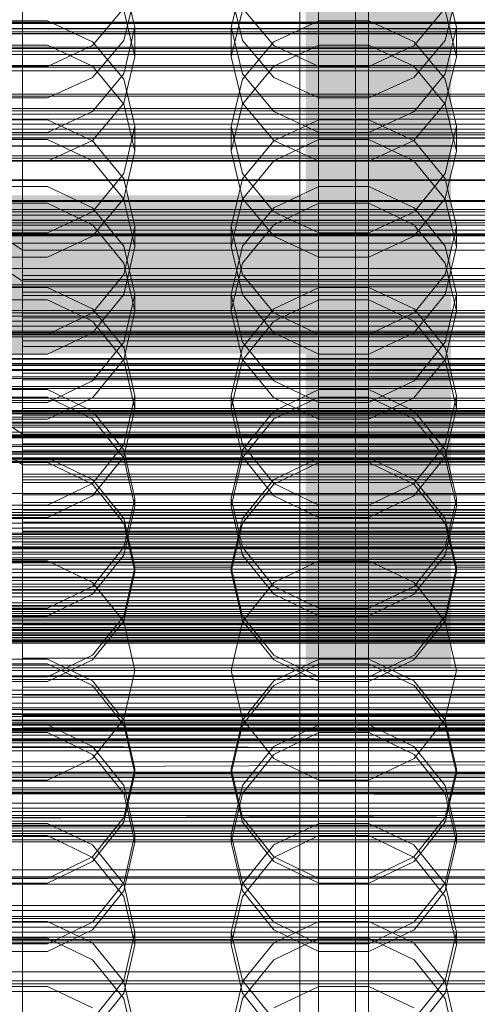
# Model space of a CAD drawing. Header units: millimetres. Extents: x -4395 to 65662, y -65530 to 6847.
# Tile 284 of 656: x -130 to -45, y -34337 to -34154. Entities that reach past the tile are written whole.
import ezdxf

# ---------------------------------------------------------------- set-up
doc = ezdxf.new("R2010")
doc.units = ezdxf.units.MM
for name, color, linetype, lineweight in [('COTAS_O', 1, 'Continuous', 0), ('COTAS_P', 1, 'Continuous', 0), ('frontal_briquetadora', 7, 'Continuous', 0), ('frontal_C01', 7, 'Continuous', 0), ('frontal_C02', 7, 'Continuous', 0), ('frontal_C03', 7, 'Continuous', 0), ('frontal_C07', 7, 'Continuous', 0), ('frontal_secador', 7, 'Continuous', 0)]:
    doc.layers.add(name, color=color, linetype=linetype, lineweight=lineweight)
doc.dimstyles.new('R19_100', dxfattribs={"dimtxt": 250, "dimasz": 150, "dimexe": 150, "dimexo": 80, "dimgap": 100, "dimtad": 1, "dimtih": 1, "dimtoh": 1, "dimdsep": 46, "dimcen": 0.09, "dimadec": 0, "dimazin": 0, "dimtfac": 1, "dimtdec": 4, "dimtofl": 0, "dimtmove": 0, "dimatfit": 3, "dimfxl": 1, "dimtolj": 1, "dimtzin": 0, "dimarcsym": 0})

# ---------------------------------------------------------------- blocks, each defined once
blk = doc.blocks.new('DIM_R33_43')
at = {"layer": 'COTAS_O'}
for p, q in [((-1725, -33700), (-1575, -33655)), ((1725, -33700), (1575, -33655)), ((-1725, -34400), (-1725, -33700)), ((-1725, -33700), (1725, -33700)), ((-1725, -33700), (-1575, -33745)), ((1725, -33700), (1575, -33745)), ((1725, -34400), (1725, -33700))]:
    blk.add_line(p, q, dxfattribs=at)
blk.add_text('3450 O', height=250, dxfattribs=at).set_placement((0, -33600))
blk = doc.blocks.new('DIM_R33_44')
at = {"layer": 'COTAS_P'}
for p, q in [((-150, -32200), (550, -32200)), ((550, -32200), (505, -32350)), ((550, -34800), (550, -32200)), ((550, -32200), (595, -32350)), ((550, -34800), (505, -34650)), ((550, -34800), (595, -34650)), ((-150, -34800), (550, -34800))]:
    blk.add_line(p, q, dxfattribs=at)
blk.add_text('2600 P', height=250, rotation=90, dxfattribs=at).set_placement((450, -33500))
blk = doc.blocks.new('DIM_R33_46')
at = {"layer": 'COTAS_O'}
for p, q in [((-650, -33700), (50, -33700)), ((50, -33700), (5, -33850)), ((50, -34900), (50, -33700)), ((50, -33700), (95, -33850)), ((50, -34900), (5, -34750)), ((50, -34900), (95, -34750)), ((-650, -34900), (50, -34900))]:
    blk.add_line(p, q, dxfattribs=at)
blk.add_text('1200 O', height=250, rotation=90, dxfattribs=at).set_placement((-50, -34300))
blk = doc.blocks.new('DIM_R33_47')
at = {"layer": 'COTAS_O'}
for p, q in [((-650, -34200), (-500, -34155)), ((650, -34200), (500, -34155)), ((-650, -34900), (-650, -34200)), ((-650, -34200), (650, -34200)), ((-650, -34200), (-500, -34245)), ((650, -34200), (500, -34245)), ((650, -34900), (650, -34200))]:
    blk.add_line(p, q, dxfattribs=at)
blk.add_text('1300 O', height=250, dxfattribs=at).set_placement((0, -34100))

msp = doc.modelspace()

# ---------------------------------------------------------------- linework, layer by layer
at = {"layer": 'frontal_briquetadora'}
for p, q in [((-109, -34155.01), (-111.08, -34146.366)), ((-88.92, -34146.366), (-91, -34155.01)), ((-49, -34155.01), (-51.08, -34146.366)), ((-111.08, -34157.498), (-109, -34148.919)), ((-91, -34148.919), (-88.92, -34157.498)), ((-51.08, -34157.498), (-49, -34148.919)), ((-111.08, -34151.47), (-116.906, -34158.429)), ((-111.08, -34151.841), (-109, -34160.516)), ((-91, -34160.516), (-88.92, -34151.841)), ((-83.094, -34158.429), (-88.92, -34151.47)), ((-51.08, -34151.47), (-56.906, -34158.429)), ((-51.08, -34151.841), (-49, -34160.516)), ((-125.326, -34153.841), (-134.674, -34153.841)), ((-116.906, -34157.708), (-125.326, -34153.841)), ((-74.674, -34153.841), (-83.094, -34157.708)), ((-65.326, -34153.841), (-74.674, -34153.841)), ((-56.906, -34157.708), (-65.326, -34153.841)), ((-111.08, -34163.717), (-109, -34155.01)), ((-109, -34160.516), (-109, -34155.01)), ((-91, -34160.516), (-91, -34155.01)), ((-91, -34155.01), (-88.92, -34163.717)), ((-51.08, -34163.717), (-49, -34155.01)), ((-49, -34160.516), (-49, -34155.01)), ((-116.907, -34164.378), (-111.08, -34157.498)), ((-111.08, -34164.704), (-116.906, -34157.708)), ((-88.92, -34157.498), (-83.093, -34164.378)), ((-83.094, -34157.708), (-88.92, -34164.704)), ((-56.907, -34164.378), (-51.08, -34157.498)), ((-51.08, -34164.704), (-56.906, -34157.708)), ((-134.673, -34158.361), (-125.327, -34158.361)), ((-125.327, -34158.361), (-116.907, -34162.278)), ((-116.906, -34158.429), (-125.326, -34162.312)), ((-74.674, -34162.312), (-83.094, -34158.429)), ((-83.093, -34162.278), (-74.673, -34158.361)), ((-74.673, -34158.361), (-65.327, -34158.361)), ((-65.327, -34158.361), (-56.907, -34162.278)), ((-56.906, -34158.429), (-65.326, -34162.312)), ((-109, -34160.516), (-111.08, -34169.191)), ((-88.92, -34169.191), (-91, -34160.516)), ((-49, -34160.516), (-51.08, -34169.191)), ((-125.326, -34162.312), (-134.674, -34162.312)), ((-116.907, -34162.278), (-111.08, -34169.336)), ((-116.906, -34170.746), (-111.08, -34163.717)), ((-88.92, -34169.336), (-83.093, -34162.278)), ((-88.92, -34163.717), (-83.094, -34170.746)), ((-65.326, -34162.312), (-74.674, -34162.312)), ((-56.907, -34162.278), (-51.08, -34169.336)), ((-56.906, -34170.746), (-51.08, -34163.717)), ((-125.327, -34168.196), (-116.907, -34164.378)), ((-109, -34173.478), (-111.08, -34164.704)), ((-88.92, -34164.704), (-91, -34173.478)), ((-83.093, -34164.378), (-74.673, -34168.196)), ((-65.327, -34168.196), (-56.907, -34164.378)), ((-49, -34173.478), (-51.08, -34164.704)), ((-134.673, -34168.196), (-125.327, -34168.196)), ((-111.08, -34169.191), (-116.907, -34176.147)), ((-83.093, -34176.147), (-88.92, -34169.191)), ((-74.673, -34168.196), (-65.327, -34168.196)), ((-51.08, -34169.191), (-56.907, -34176.147)), ((-125.326, -34174.665), (-116.906, -34170.746)), ((-111.08, -34169.336), (-109, -34178.137)), ((-91, -34178.137), (-88.92, -34169.336)), ((-83.094, -34170.746), (-74.674, -34174.665)), ((-65.326, -34174.665), (-56.906, -34170.746)), ((-51.08, -34169.336), (-49, -34178.137)), ((-134.674, -34172.292), (-125.326, -34172.292)), ((-125.326, -34172.292), (-116.906, -34176.216)), ((-83.094, -34176.216), (-74.674, -34172.292)), ((-74.674, -34172.292), (-65.326, -34172.292)), ((-65.326, -34172.292), (-56.906, -34176.216)), ((-134.674, -34174.665), (-125.326, -34174.665)), ((-109, -34173.478), (-111.08, -34182.308)), ((-109, -34178.137), (-109, -34173.478)), ((-88.92, -34182.307), (-91, -34173.478)), ((-91, -34178.137), (-91, -34173.478)), ((-74.674, -34174.665), (-65.326, -34174.665)), ((-49, -34173.478), (-51.08, -34182.308)), ((-49, -34178.137), (-49, -34173.478)), ((-125.327, -34175.979), (-134.673, -34175.979)), ((-116.907, -34179.943), (-125.327, -34175.979)), ((-116.907, -34176.147), (-125.327, -34180.008)), ((-116.906, -34176.216), (-111.08, -34183.307)), ((-88.92, -34183.307), (-83.094, -34176.216)), ((-74.673, -34175.979), (-83.093, -34179.943)), ((-74.673, -34180.008), (-83.093, -34176.147)), ((-65.327, -34175.979), (-74.673, -34175.979)), ((-56.907, -34179.943), (-65.327, -34175.979)), ((-56.907, -34176.147), (-65.327, -34180.008)), ((-56.906, -34176.216), (-51.08, -34183.307)), ((-111.08, -34186.938), (-109, -34178.137)), ((-91, -34178.137), (-88.92, -34186.938)), ((-51.08, -34186.938), (-49, -34178.137)), ((-125.327, -34180.008), (-134.673, -34180.008)), ((-111.08, -34187.085), (-116.907, -34179.943)), ((-83.093, -34179.943), (-88.92, -34187.085)), ((-65.327, -34180.008), (-74.673, -34180.008)), ((-51.08, -34187.085), (-56.907, -34179.943)), ((-111.08, -34182.308), (-116.906, -34189.426)), ((-111.08, -34183.307), (-109, -34192.191)), ((-91, -34192.191), (-88.92, -34183.307)), ((-83.094, -34189.426), (-88.92, -34182.307)), ((-51.08, -34182.308), (-56.906, -34189.426)), ((-51.08, -34183.307), (-49, -34192.191)), ((-125.326, -34184.734), (-134.674, -34184.734)), ((-116.906, -34188.689), (-125.326, -34184.734)), ((-74.674, -34184.734), (-83.094, -34188.689)), ((-65.326, -34184.734), (-74.674, -34184.734)), ((-56.906, -34188.689), (-65.326, -34184.734)), ((-116.907, -34193.996), (-111.08, -34186.938)), ((-109, -34195.992), (-111.08, -34187.085)), ((-88.92, -34187.085), (-91, -34195.992)), ((-88.92, -34186.938), (-83.093, -34193.996)), ((-56.907, -34193.996), (-51.08, -34186.938)), ((-49, -34195.992), (-51.08, -34187.085)), ((-134.673, -34187.86), (-125.327, -34187.86)), ((-125.327, -34187.86), (-116.907, -34191.85)), ((-116.906, -34189.426), (-125.326, -34193.392)), ((-111.08, -34195.834), (-116.906, -34188.689)), ((-83.094, -34188.689), (-88.92, -34195.834)), ((-74.674, -34193.392), (-83.094, -34189.426)), ((-83.093, -34191.85), (-74.673, -34187.86)), ((-74.673, -34187.86), (-65.327, -34187.86)), ((-65.327, -34187.86), (-56.907, -34191.85)), ((-56.906, -34189.426), (-65.326, -34193.392)), ((-51.08, -34195.834), (-56.906, -34188.689)), ((-116.907, -34191.85), (-111.08, -34199.039)), ((-109, -34192.191), (-111.08, -34201.121)), ((-109, -34195.992), (-109, -34192.191)), ((-88.92, -34201.121), (-91, -34192.191)), ((-91, -34195.992), (-91, -34192.191)), ((-88.92, -34199.039), (-83.093, -34191.85)), ((-56.907, -34191.85), (-51.08, -34199.039)), ((-49, -34192.191), (-51.08, -34201.121)), ((-49, -34195.992), (-49, -34192.191)), ((-125.326, -34193.392), (-134.674, -34193.392)), ((-125.327, -34197.913), (-116.907, -34193.996)), ((-83.093, -34193.996), (-74.673, -34197.913)), ((-65.326, -34193.392), (-74.674, -34193.392)), ((-65.327, -34197.913), (-56.907, -34193.996)), ((-109, -34204.781), (-111.08, -34195.834)), ((-111.08, -34204.898), (-109, -34195.992)), ((-88.92, -34195.834), (-91, -34204.781)), ((-91, -34195.992), (-88.92, -34204.898)), ((-49, -34204.781), (-51.08, -34195.834)), ((-51.08, -34204.898), (-49, -34195.992)), ((-134.673, -34197.913), (-125.327, -34197.913)), ((-74.673, -34197.913), (-65.327, -34197.913)), ((-111.08, -34199.039), (-109, -34208.003)), ((-91, -34208.003), (-88.92, -34199.039)), ((-51.08, -34199.039), (-49, -34208.003)), ((-111.08, -34201.121), (-116.906, -34208.312)), ((-83.094, -34208.312), (-88.92, -34201.121)), ((-51.08, -34201.121), (-56.906, -34208.312)), ((-125.326, -34203.573), (-134.674, -34203.573)), ((-116.906, -34207.568), (-125.326, -34203.573)), ((-74.674, -34203.573), (-83.094, -34207.568)), ((-65.326, -34203.573), (-74.674, -34203.573)), ((-56.906, -34207.568), (-65.326, -34203.573)), ((-134.673, -34205.852), (-125.327, -34205.852)), ((-125.327, -34205.852), (-116.907, -34209.873)), ((-116.907, -34212.04), (-111.08, -34204.898)), ((-111.08, -34213.765), (-109, -34204.781)), ((-109, -34208.003), (-109, -34204.781)), ((-91, -34208.003), (-91, -34204.781)), ((-91, -34204.781), (-88.92, -34213.765)), ((-88.92, -34204.898), (-83.093, -34212.04)), ((-83.093, -34209.873), (-74.673, -34205.852)), ((-74.673, -34205.852), (-65.327, -34205.852)), ((-65.327, -34205.852), (-56.907, -34209.873)), ((-56.907, -34212.04), (-51.08, -34204.898)), ((-51.08, -34213.765), (-49, -34204.781)), ((-49, -34208.003), (-49, -34204.781)), ((-111.08, -34214.78), (-116.906, -34207.568)), ((-83.094, -34207.568), (-88.92, -34214.781)), ((-51.08, -34214.78), (-56.906, -34207.568)), ((-116.906, -34208.312), (-125.326, -34212.316)), ((-109, -34208.003), (-111.08, -34216.967)), ((-88.92, -34216.967), (-91, -34208.003)), ((-74.674, -34212.316), (-83.094, -34208.312)), ((-56.906, -34208.312), (-65.326, -34212.316)), ((-49, -34208.003), (-51.08, -34216.967)), ((-116.907, -34209.873), (-111.08, -34217.117)), ((-88.92, -34217.117), (-83.093, -34209.873)), ((-56.907, -34209.873), (-51.08, -34217.117)), ((-125.326, -34212.316), (-134.674, -34212.316)), ((-125.327, -34216.004), (-116.907, -34212.04)), ((-83.093, -34212.04), (-74.673, -34216.004)), ((-65.326, -34212.316), (-74.674, -34212.316)), ((-65.327, -34216.004), (-56.907, -34212.04)), ((-116.906, -34220.995), (-111.08, -34213.765)), ((-109, -34223.801), (-111.08, -34214.78)), ((-88.92, -34214.781), (-91, -34223.801)), ((-88.92, -34213.765), (-83.094, -34220.995)), ((-56.906, -34220.995), (-51.08, -34213.765)), ((-49, -34223.801), (-51.08, -34214.78)), ((-134.673, -34216.004), (-125.327, -34216.004)), ((-111.08, -34216.967), (-116.907, -34224.156)), ((-83.093, -34224.156), (-88.92, -34216.967)), ((-74.673, -34216.004), (-65.327, -34216.004)), ((-51.08, -34216.967), (-56.907, -34224.156)), ((-111.08, -34217.117), (-109, -34226.151)), ((-91, -34226.151), (-88.92, -34217.117)), ((-51.08, -34217.117), (-49, -34226.151)), ((-125.326, -34225.019), (-116.906, -34220.995)), ((-83.094, -34220.995), (-74.674, -34225.019)), ((-65.326, -34225.019), (-56.906, -34220.995)), ((-134.674, -34222.584), (-125.326, -34222.584)), ((-125.327, -34224.011), (-134.673, -34224.011)), ((-116.907, -34228.052), (-125.327, -34224.011)), ((-116.907, -34224.156), (-125.327, -34228.146)), ((-125.326, -34222.584), (-116.906, -34226.61)), ((-109, -34223.801), (-111.08, -34232.849)), ((-109, -34226.151), (-109, -34223.801)), ((-88.92, -34232.849), (-91, -34223.801)), ((-91, -34226.151), (-91, -34223.801)), ((-83.094, -34226.61), (-74.674, -34222.584)), ((-74.673, -34224.011), (-83.093, -34228.052)), ((-74.673, -34228.146), (-83.093, -34224.156)), ((-74.674, -34222.584), (-65.326, -34222.584)), ((-65.327, -34224.011), (-74.673, -34224.011)), ((-56.907, -34228.052), (-65.327, -34224.011)), ((-56.907, -34224.156), (-65.327, -34228.146)), ((-65.326, -34222.584), (-56.906, -34226.61)), ((-49, -34223.801), (-51.08, -34232.849)), ((-49, -34226.151), (-49, -34223.801)), ((-134.674, -34225.019), (-125.326, -34225.019)), ((-111.08, -34235.184), (-109, -34226.151)), ((-91, -34226.151), (-88.92, -34235.184)), ((-74.674, -34225.019), (-65.326, -34225.019)), ((-51.08, -34235.184), (-49, -34226.151)), ((-116.906, -34226.61), (-111.08, -34233.872)), ((-88.92, -34233.872), (-83.094, -34226.61)), ((-56.906, -34226.61), (-51.08, -34233.872)), ((-125.327, -34228.146), (-134.673, -34228.146)), ((-111.08, -34235.335), (-116.907, -34228.052)), ((-83.093, -34228.052), (-88.92, -34235.335)), ((-65.327, -34228.146), (-74.673, -34228.146)), ((-51.08, -34235.335), (-56.907, -34228.052)), ((-111.08, -34232.849), (-116.906, -34240.124)), ((-83.094, -34240.124), (-88.92, -34232.849)), ((-51.08, -34232.849), (-56.906, -34240.124)), ((-125.326, -34235.331), (-134.674, -34235.331)), ((-116.906, -34239.371), (-125.326, -34235.331)), ((-116.907, -34242.429), (-111.08, -34235.184)), ((-111.08, -34233.872), (-109, -34242.945)), ((-109, -34244.416), (-111.08, -34235.335)), ((-91, -34242.945), (-88.92, -34233.872)), ((-88.92, -34235.335), (-91, -34244.416)), ((-88.92, -34235.184), (-83.093, -34242.429)), ((-74.674, -34235.331), (-83.094, -34239.371)), ((-65.326, -34235.331), (-74.674, -34235.331)), ((-56.906, -34239.371), (-65.326, -34235.331)), ((-56.907, -34242.429), (-51.08, -34235.184)), ((-51.08, -34233.872), (-49, -34242.945)), ((-49, -34244.416), (-51.08, -34235.335)), ((-134.673, -34236.188), (-125.327, -34236.188)), ((-125.327, -34236.188), (-116.907, -34240.238)), ((-83.093, -34240.238), (-74.673, -34236.188)), ((-74.673, -34236.188), (-65.327, -34236.188)), ((-65.327, -34236.188), (-56.907, -34240.238)), ((-116.906, -34240.124), (-125.326, -34244.169)), ((-116.907, -34240.238), (-111.08, -34247.536)), ((-111.08, -34246.657), (-116.906, -34239.371)), ((-83.094, -34239.371), (-88.92, -34246.657)), ((-88.92, -34247.536), (-83.093, -34240.238)), ((-74.674, -34244.169), (-83.094, -34240.124)), ((-56.906, -34240.124), (-65.326, -34244.169)), ((-56.907, -34240.238), (-51.08, -34247.536)), ((-51.08, -34246.657), (-56.906, -34239.371)), ((-125.327, -34246.449), (-116.907, -34242.429)), ((-83.093, -34242.429), (-74.673, -34246.449)), ((-65.327, -34246.449), (-56.907, -34242.429)), ((-125.326, -34244.169), (-134.674, -34244.169)), ((-109, -34242.945), (-111.08, -34252.036)), ((-111.08, -34253.497), (-109, -34244.416)), ((-109, -34244.416), (-109, -34242.945)), ((-88.92, -34252.035), (-91, -34242.945)), ((-91, -34244.416), (-91, -34242.945)), ((-91, -34244.416), (-88.92, -34253.497)), ((-65.326, -34244.169), (-74.674, -34244.169)), ((-49, -34242.945), (-51.08, -34252.036)), ((-51.08, -34253.497), (-49, -34244.416)), ((-49, -34244.416), (-49, -34242.945)), ((-134.673, -34246.449), (-125.327, -34246.449)), ((-109, -34255.753), (-111.08, -34246.657)), ((-111.08, -34247.536), (-109, -34256.636)), ((-88.92, -34246.657), (-91, -34255.753)), ((-91, -34256.636), (-88.92, -34247.536)), ((-74.673, -34246.449), (-65.327, -34246.449)), ((-49, -34255.753), (-51.08, -34246.657)), ((-51.08, -34247.536), (-49, -34256.636)), ((-116.907, -34260.779), (-111.08, -34253.497)), ((-111.08, -34252.036), (-116.906, -34259.336)), ((-83.094, -34259.336), (-88.92, -34252.035)), ((-88.92, -34253.497), (-83.093, -34260.779)), ((-56.907, -34260.779), (-51.08, -34253.497)), ((-51.08, -34252.036), (-56.906, -34259.336)), ((-125.326, -34254.527), (-134.674, -34254.527)), ((-116.906, -34258.582), (-125.326, -34254.527)), ((-74.674, -34254.527), (-83.094, -34258.582)), ((-65.326, -34254.527), (-74.674, -34254.527)), ((-56.906, -34258.582), (-65.326, -34254.527)), ((-111.08, -34264.86), (-109, -34255.753)), ((-109, -34256.636), (-111.08, -34265.737)), ((-109, -34256.636), (-109, -34255.753)), ((-91, -34255.753), (-109, -34255.753)), ((-91, -34256.636), (-91, -34255.753)), ((-91, -34255.753), (-88.92, -34264.86)), ((-88.92, -34265.737), (-91, -34256.636)), ((-51.08, -34264.86), (-49, -34255.753)), ((-49, -34256.636), (-51.08, -34265.737)), ((-49, -34256.636), (-49, -34255.753)), ((-31, -34255.753), (-49, -34255.753)), ((-111.08, -34265.888), (-116.906, -34258.582)), ((-83.094, -34258.582), (-88.92, -34265.888)), ((-51.08, -34265.888), (-56.906, -34258.582)), ((-160, -34260.611), (200, -34260.611)), ((-125.327, -34264.821), (-116.907, -34260.779)), ((-116.906, -34259.336), (-125.326, -34263.393)), ((-74.674, -34263.393), (-83.094, -34259.336)), ((-83.093, -34260.779), (-74.673, -34264.821)), ((-65.327, -34264.821), (-56.907, -34260.779)), ((-56.906, -34259.336), (-65.326, -34263.393)), ((-125.326, -34263.393), (-134.674, -34263.393)), ((-65.326, -34263.393), (-74.674, -34263.393)), ((-160, -34265.027), (200, -34265.027)), ((-134.673, -34264.821), (-125.327, -34264.821)), ((-111.08, -34265.737), (-116.907, -34273.035)), ((-116.906, -34272.168), (-111.08, -34264.86)), ((-109, -34275), (-111.08, -34265.888)), ((-88.92, -34265.888), (-91, -34275)), ((-88.92, -34264.86), (-83.094, -34272.168)), ((-83.093, -34273.035), (-88.92, -34265.737)), ((-74.673, -34264.821), (-65.327, -34264.821)), ((-51.08, -34265.737), (-56.907, -34273.035)), ((-56.906, -34272.168), (-51.08, -34264.86)), ((-49, -34275), (-51.08, -34265.888)), ((200, -34268.884), (-160, -34268.884)), ((-134.674, -34273.772), (-125.326, -34273.772)), ((-125.327, -34272.915), (-134.673, -34272.915)), ((-116.907, -34276.965), (-125.327, -34272.915)), ((-116.907, -34273.035), (-125.327, -34277.085)), ((-125.326, -34276.228), (-116.906, -34272.168)), ((-125.326, -34273.772), (-116.906, -34277.832)), ((-83.094, -34272.168), (-74.674, -34276.228)), ((-83.094, -34277.832), (-74.674, -34273.772)), ((-74.673, -34272.915), (-83.093, -34276.965)), ((-74.673, -34277.085), (-83.093, -34273.035)), ((-74.674, -34273.772), (-65.326, -34273.772)), ((-65.327, -34272.915), (-74.673, -34272.915)), ((-56.907, -34276.965), (-65.327, -34272.915)), ((-56.907, -34273.035), (-65.327, -34277.085)), ((-65.326, -34276.228), (-56.906, -34272.168)), ((-65.326, -34273.772), (-56.906, -34277.832)), ((200, -34275), (-160, -34275)), ((-109, -34275), (-111.08, -34284.112)), ((-91, -34275), (-109, -34275)), ((-88.92, -34284.112), (-91, -34275)), ((-49, -34275), (-51.08, -34284.112)), ((-31, -34275), (-49, -34275)), ((-134.674, -34276.228), (-125.326, -34276.228)), ((-125.327, -34277.085), (-134.673, -34277.085)), ((-111.08, -34284.263), (-116.907, -34276.965)), ((-83.093, -34276.965), (-88.92, -34284.263)), ((-74.674, -34276.228), (-65.326, -34276.228)), ((-65.327, -34277.085), (-74.673, -34277.085)), ((-51.08, -34284.263), (-56.907, -34276.965)), ((-116.906, -34277.832), (-111.08, -34285.14)), ((-88.92, -34285.14), (-83.094, -34277.832)), ((-56.906, -34277.832), (-51.08, -34285.14)), ((200, -34281.116), (-160, -34281.116)), ((-160, -34284.973), (200, -34284.973)), ((-111.08, -34284.112), (-116.906, -34291.418)), ((-109, -34293.364), (-111.08, -34284.263)), ((-88.92, -34284.263), (-91, -34293.364)), ((-83.094, -34291.418), (-88.92, -34284.112)), ((-51.08, -34284.112), (-56.906, -34291.418)), ((-49, -34293.364), (-51.08, -34284.263)), ((-125.326, -34286.607), (-134.674, -34286.607)), ((-134.673, -34285.179), (-125.327, -34285.179)), ((-125.327, -34285.179), (-116.907, -34289.221)), ((-116.906, -34290.664), (-125.326, -34286.607)), ((-111.08, -34285.14), (-109, -34294.247)), ((-91, -34294.247), (-88.92, -34285.14)), ((-74.674, -34286.607), (-83.094, -34290.664)), ((-83.093, -34289.221), (-74.673, -34285.179)), ((-65.326, -34286.607), (-74.674, -34286.607)), ((-74.673, -34285.179), (-65.327, -34285.179)), ((-65.327, -34285.179), (-56.907, -34289.221)), ((-56.906, -34290.664), (-65.326, -34286.607)), ((-51.08, -34285.14), (-49, -34294.247)), ((-160, -34289.389), (200, -34289.389)), ((-116.907, -34289.221), (-111.08, -34296.503)), ((-88.92, -34296.503), (-83.093, -34289.221)), ((-56.907, -34289.221), (-51.08, -34296.503)), ((-116.906, -34291.418), (-125.326, -34295.473)), ((-111.08, -34297.964), (-116.906, -34290.664)), ((-83.094, -34290.664), (-88.92, -34297.965)), ((-74.674, -34295.473), (-83.094, -34291.418)), ((-56.906, -34291.418), (-65.326, -34295.473)), ((-51.08, -34297.964), (-56.906, -34290.664)), ((-111.08, -34302.464), (-109, -34293.364)), ((-109, -34293.364), (-109, -34294.247)), ((-91, -34293.364), (-91, -34294.247)), ((-91, -34293.364), (-88.92, -34302.464)), ((-51.08, -34302.464), (-49, -34293.364)), ((-49, -34293.364), (-49, -34294.247)), ((-125.326, -34295.473), (-134.674, -34295.473)), ((-109, -34294.247), (-111.08, -34303.343)), ((-91, -34294.247), (-109, -34294.247)), ((-88.92, -34303.343), (-91, -34294.247)), ((-65.326, -34295.473), (-74.674, -34295.473)), ((-49, -34294.247), (-51.08, -34303.343)), ((-31, -34294.247), (-49, -34294.247)), ((-111.08, -34296.503), (-109, -34305.584)), ((-91, -34305.584), (-88.92, -34296.503)), ((-51.08, -34296.503), (-49, -34305.584)), ((-109, -34307.055), (-111.08, -34297.964)), ((-88.92, -34297.965), (-91, -34307.055)), ((-49, -34307.055), (-51.08, -34297.964)), ((-116.907, -34309.762), (-111.08, -34302.464)), ((-111.08, -34303.343), (-116.906, -34310.629)), ((-88.92, -34302.464), (-83.093, -34309.762)), ((-83.094, -34310.629), (-88.92, -34303.343)), ((-56.907, -34309.762), (-51.08, -34302.464)), ((-51.08, -34303.343), (-56.906, -34310.629)), ((-134.673, -34303.551), (-125.327, -34303.551)), ((-125.327, -34303.551), (-116.907, -34307.571)), ((-83.093, -34307.571), (-74.673, -34303.551)), ((-74.673, -34303.551), (-65.327, -34303.551)), ((-65.327, -34303.551), (-56.907, -34307.571)), ((-125.326, -34305.831), (-134.674, -34305.831)), ((-116.906, -34309.876), (-125.326, -34305.831)), ((-109, -34305.584), (-111.08, -34314.665)), ((-109, -34305.584), (-109, -34307.055)), ((-91, -34305.584), (-91, -34307.055)), ((-88.92, -34314.665), (-91, -34305.584)), ((-74.674, -34305.831), (-83.094, -34309.876)), ((-65.326, -34305.831), (-74.674, -34305.831)), ((-56.906, -34309.876), (-65.326, -34305.831)), ((-49, -34305.584), (-51.08, -34314.665)), ((-49, -34305.584), (-49, -34307.055)), ((-116.907, -34307.571), (-111.08, -34314.816)), ((-111.08, -34316.128), (-109, -34307.055)), ((-91, -34307.055), (-88.92, -34316.128)), ((-88.92, -34314.816), (-83.093, -34307.571)), ((-56.907, -34307.571), (-51.08, -34314.816)), ((-51.08, -34316.128), (-49, -34307.055)), ((-125.327, -34313.812), (-116.907, -34309.762)), ((-116.906, -34310.629), (-125.326, -34314.669)), ((-111.08, -34317.151), (-116.906, -34309.876)), ((-83.094, -34309.876), (-88.92, -34317.151)), ((-74.674, -34314.669), (-83.094, -34310.629)), ((-83.093, -34309.762), (-74.673, -34313.812)), ((-65.327, -34313.812), (-56.907, -34309.762)), ((-56.906, -34310.629), (-65.326, -34314.669)), ((-51.08, -34317.151), (-56.906, -34309.876)), ((-134.673, -34313.812), (-125.327, -34313.812)), ((-74.673, -34313.812), (-65.327, -34313.812)), ((-125.326, -34314.669), (-134.674, -34314.669)), ((-111.08, -34314.665), (-116.907, -34321.948)), ((-116.906, -34323.39), (-111.08, -34316.128)), ((-111.08, -34314.816), (-109, -34323.849)), ((-91, -34323.849), (-88.92, -34314.816)), ((-83.093, -34321.948), (-88.92, -34314.665)), ((-88.92, -34316.128), (-83.094, -34323.39)), ((-65.326, -34314.669), (-74.674, -34314.669)), ((-51.08, -34314.665), (-56.907, -34321.948)), ((-56.906, -34323.39), (-51.08, -34316.128)), ((-51.08, -34314.816), (-49, -34323.849)), ((-109, -34326.199), (-111.08, -34317.151)), ((-88.92, -34317.151), (-91, -34326.199)), ((-49, -34326.199), (-51.08, -34317.151)), ((-125.327, -34321.854), (-134.673, -34321.854)), ((-116.907, -34325.844), (-125.327, -34321.854)), ((-116.907, -34321.948), (-125.327, -34325.989)), ((-125.326, -34327.416), (-116.906, -34323.39)), ((-83.094, -34323.39), (-74.674, -34327.416)), ((-74.673, -34321.854), (-83.093, -34325.844)), ((-74.673, -34325.989), (-83.093, -34321.948)), ((-65.327, -34321.854), (-74.673, -34321.854)), ((-56.907, -34325.844), (-65.327, -34321.854)), ((-56.907, -34321.948), (-65.327, -34325.989)), ((-65.326, -34327.416), (-56.906, -34323.39)), ((-134.674, -34324.981), (-125.326, -34324.981)), ((-125.326, -34324.981), (-116.906, -34329.005)), ((-111.08, -34332.883), (-109, -34323.849)), ((-109, -34323.849), (-109, -34326.199)), ((-91, -34323.849), (-91, -34326.199)), ((-91, -34323.849), (-88.92, -34332.883)), ((-83.094, -34329.005), (-74.674, -34324.981)), ((-74.674, -34324.981), (-65.326, -34324.981)), ((-65.326, -34324.981), (-56.906, -34329.005)), ((-51.08, -34332.883), (-49, -34323.849)), ((-49, -34323.849), (-49, -34326.199)), ((-125.327, -34325.989), (-134.673, -34325.989)), ((-111.08, -34333.033), (-116.907, -34325.844)), ((-109, -34326.199), (-111.08, -34335.22)), ((-88.92, -34335.219), (-91, -34326.199)), ((-83.093, -34325.844), (-88.92, -34333.033)), ((-65.327, -34325.989), (-74.673, -34325.989)), ((-51.08, -34333.033), (-56.907, -34325.844)), ((-49, -34326.199), (-51.08, -34335.22)), ((-134.674, -34327.416), (-125.326, -34327.416)), ((-116.906, -34329.005), (-111.08, -34336.235)), ((-88.92, -34336.235), (-83.094, -34329.005)), ((-74.674, -34327.416), (-65.326, -34327.416)), ((-56.906, -34329.005), (-51.08, -34336.235)), ((-134.673, -34333.996), (-125.327, -34333.996)), ((-125.327, -34333.996), (-116.907, -34337.96)), ((-116.907, -34340.127), (-111.08, -34332.883)), ((-109, -34341.997), (-111.08, -34333.033)), ((-88.92, -34333.033), (-91, -34341.997)), ((-88.92, -34332.883), (-83.093, -34340.127)), ((-83.093, -34337.96), (-74.673, -34333.996)), ((-74.673, -34333.996), (-65.327, -34333.996)), ((-65.327, -34333.996), (-56.907, -34337.96)), ((-56.907, -34340.127), (-51.08, -34332.883)), ((-49, -34341.997), (-51.08, -34333.033)), ((-111.08, -34335.22), (-116.906, -34342.432)), ((-111.08, -34336.235), (-109, -34345.219)), ((-91, -34345.219), (-88.92, -34336.235)), ((-83.094, -34342.432), (-88.92, -34335.219)), ((-51.08, -34335.22), (-56.906, -34342.432)), ((-51.08, -34336.235), (-49, -34345.219))]:
    msp.add_line(p, q, dxfattribs=at)
at = {"layer": 'frontal_C01'}
for p, q in [((-130, -34196.607), (-130, -33921.603)), ((-130, -33927.361), (-130, -34202.366)), ((-130, -34196.607), (-228.298, -34130.544)), ((-228.298, -34136.303), (-130, -34202.366)), ((-311.15, -34155.294), (311.15, -34155.294)), ((-311.15, -34156.168), (311.15, -34156.168)), ((-311.15, -34159.457), (311.15, -34159.457)), ((-311.15, -34160.075), (311.15, -34160.075)), ((-311.15, -34162.143), (311.15, -34162.143)), ((-311.15, -34162.463), (311.15, -34162.463)), ((-311.15, -34163.168), (311.15, -34163.168)), ((-130, -34471.612), (-130, -34196.607)), ((0, -34196.607), (-130, -34196.607)), ((-130, -34202.366), (-130, -34201.341)), ((-130, -34201.341), (-130, -34202.046)), ((-130, -34201.341), (130, -34201.341)), ((-130, -34202.046), (-130, -34204.434)), ((-130, -34202.046), (130, -34202.046)), ((-130, -34202.366), (-130, -34477.371)), ((-130, -34202.366), (0, -34202.366)), ((-130, -34205.052), (-130, -34202.366)), ((-130, -34202.366), (130, -34202.366)), ((-130, -34204.434), (-130, -34208.341)), ((-130, -34204.434), (130, -34204.434)), ((-130, -34209.215), (-130, -34205.052)), ((-130, -34205.052), (130, -34205.052)), ((-130, -34208.341), (-130, -34213.502)), ((-130, -34208.341), (130, -34208.341)), ((-130, -34214.573), (-130, -34209.215)), ((-130, -34209.215), (130, -34209.215)), ((-130, -34213.502), (-130, -34219.564)), ((-130, -34213.502), (130, -34213.502)), ((-130, -34220.759), (-130, -34214.573)), ((-130, -34214.573), (130, -34214.573)), ((-148, -34217.736), (148, -34217.736)), ((-148, -34217.986), (148, -34217.986)), ((-148, -34218.099), (148, -34218.099)), ((-148, -34218.832), (148, -34218.832)), ((-148, -34219.051), (148, -34219.051)), ((-148, -34220.216), (148, -34220.216)), ((-148, -34220.526), (148, -34220.526)), ((-130, -34219.564), (-130, -34226.115)), ((130, -34219.564), (-130, -34219.564)), ((-148, -34222.045), (148, -34222.045)), ((-148, -34222.424), (148, -34222.424)), ((-130, -34227.352), (-130, -34220.759)), ((-130, -34220.759), (130, -34220.759)), ((148, -34224.193), (-148, -34224.193)), ((-148, -34224.616), (148, -34224.616)), ((-130, -34226.115), (-130, -34232.708)), ((-130, -34226.115), (130, -34226.115)), ((-148, -34226.514), (148, -34226.514)), ((-148, -34226.953), (148, -34226.953)), ((-130, -34233.903), (-130, -34227.352)), ((-130, -34227.352), (130, -34227.352)), ((-148, -34228.851), (148, -34228.851)), ((-148, -34229.274), (148, -34229.274)), ((-148, -34231.042), (148, -34231.042)), ((-148, -34231.422), (148, -34231.422)), ((-148, -34232.941), (148, -34232.941)), ((-148, -34233.25), (148, -34233.25)), ((-130, -34232.708), (-130, -34238.894)), ((-130, -34232.708), (130, -34232.708)), ((-148, -34234.416), (148, -34234.416)), ((-148, -34234.635), (148, -34234.635)), ((-148, -34235.367), (148, -34235.367)), ((-130, -34239.965), (-130, -34233.903)), ((-130, -34233.903), (130, -34233.903)), ((-148, -34235.481), (148, -34235.481)), ((-148, -34235.731), (148, -34235.731)), ((-130, -34238.894), (-130, -34244.251)), ((-130, -34238.894), (130, -34238.894)), ((-130, -34245.126), (-130, -34239.965)), ((-130, -34239.965), (130, -34239.965)), ((-130, -34244.251), (-130, -34248.415)), ((-130, -34244.251), (130, -34244.251)), ((-130, -34249.033), (-130, -34245.126)), ((-130, -34245.126), (130, -34245.126)), ((-130, -34248.415), (-130, -34251.101)), ((-130, -34248.415), (130, -34248.415)), ((-130, -34251.421), (-130, -34249.033)), ((-130, -34249.033), (130, -34249.033)), ((-130, -34251.101), (-130, -34252.126)), ((-130, -34251.101), (130, -34251.101)), ((-130, -34252.126), (-130, -34251.421)), ((-130, -34251.421), (130, -34251.421)), ((-130, -34252.126), (130, -34252.126)), ((-450, -34254.919), (450, -34254.919)), ((450, -34266.209), (-450, -34266.209)), ((-425, -34286.334), (425, -34286.334)), ((450, -34288.496), (-450, -34288.496)), ((425, -34297.846), (-425, -34297.846)), ((-450, -34299.786), (450, -34299.786)), ((425, -34300.673), (-425, -34300.673)), ((-425, -34312.185), (425, -34312.185))]:
    msp.add_line(p, q, dxfattribs=at)
at = {"layer": 'frontal_C02'}
for p, q in [((-130, -34230.937), (-130, -33940.443)), ((-130, -33946.173), (-130, -34236.667)), ((-130, -34230.937), (-228.298, -34165.201)), ((-228.298, -34170.932), (-130, -34236.667)), ((-130, -34521.432), (-130, -34230.937)), ((0, -34230.937), (-130, -34230.937)), ((-450, -34234.172), (450, -34234.172)), ((-130, -34236.667), (-130, -34235.534)), ((-130, -34235.534), (-130, -34236.13)), ((-130, -34235.534), (130, -34235.534)), ((-130, -34236.13), (-130, -34238.416)), ((-130, -34236.13), (130, -34236.13)), ((-130, -34236.667), (-130, -34527.162)), ((-130, -34236.667), (0, -34236.667)), ((-130, -34239.453), (-130, -34236.667)), ((-130, -34236.667), (130, -34236.667)), ((-130, -34238.416), (-130, -34242.234)), ((-130, -34238.416), (130, -34238.416)), ((-130, -34243.701), (-130, -34239.453)), ((-130, -34239.453), (130, -34239.453)), ((-130, -34242.234), (-130, -34247.325)), ((-130, -34242.234), (130, -34242.234)), ((-130, -34249.122), (-130, -34243.701)), ((-130, -34243.701), (130, -34243.701)), ((450, -34246.094), (-450, -34246.094)), ((-130, -34247.325), (-130, -34253.342)), ((-130, -34247.325), (130, -34247.325)), ((-130, -34255.346), (-130, -34249.122)), ((-130, -34249.122), (130, -34249.122)), ((-148, -34251.921), (148, -34251.921)), ((-148, -34252.132), (148, -34252.132)), ((-148, -34252.322), (148, -34252.322)), ((-148, -34252.942), (148, -34252.942)), ((-148, -34253.309), (148, -34253.309)), ((-130, -34253.342), (-130, -34259.876)), ((130, -34253.342), (-130, -34253.342)), ((-148, -34254.294), (148, -34254.294)), ((-148, -34254.814), (148, -34254.814)), ((-130, -34261.95), (-130, -34255.346)), ((-130, -34255.346), (130, -34255.346)), ((-148, -34256.098), (148, -34256.098)), ((-148, -34256.735), (148, -34256.735)), ((148, -34258.231), (-148, -34258.231)), ((-148, -34258.941), (148, -34258.941)), ((-148, -34260.545), (148, -34260.545)), ((-130, -34259.876), (-130, -34266.48)), ((-130, -34259.876), (130, -34259.876)), ((-148, -34261.281), (148, -34261.281)), ((-148, -34262.885), (148, -34262.885)), ((-130, -34268.484), (-130, -34261.95)), ((-130, -34261.95), (130, -34261.95)), ((-148, -34263.595), (148, -34263.595)), ((-148, -34265.091), (148, -34265.091)), ((-148, -34265.728), (148, -34265.728)), ((-130, -34266.48), (-130, -34272.704)), ((-130, -34266.48), (130, -34266.48)), ((450, -34267.581), (-450, -34267.581)), ((-148, -34267.012), (148, -34267.012)), ((-148, -34267.532), (148, -34267.532)), ((-148, -34268.517), (148, -34268.517)), ((-148, -34268.885), (148, -34268.885)), ((-148, -34269.504), (148, -34269.504)), ((-148, -34269.694), (148, -34269.694)), ((-148, -34269.906), (148, -34269.906)), ((-130, -34274.501), (-130, -34268.484)), ((-130, -34268.484), (130, -34268.484)), ((-130, -34272.704), (-130, -34278.125)), ((-130, -34272.704), (130, -34272.704)), ((-130, -34279.592), (-130, -34274.501)), ((-130, -34274.501), (130, -34274.501)), ((-130, -34278.125), (-130, -34282.373)), ((-130, -34278.125), (130, -34278.125)), ((-450, -34279.503), (450, -34279.503)), ((-130, -34283.41), (-130, -34279.592)), ((-130, -34279.592), (130, -34279.592)), ((-130, -34282.373), (-130, -34285.159)), ((-130, -34282.373), (130, -34282.373)), ((-130, -34285.696), (-130, -34283.41)), ((-130, -34283.41), (130, -34283.41)), ((-130, -34285.159), (-130, -34286.292)), ((-130, -34285.159), (130, -34285.159)), ((-130, -34286.292), (-130, -34285.696)), ((-130, -34285.696), (130, -34285.696)), ((-130, -34286.292), (130, -34286.292)), ((-425, -34319.779), (425, -34319.779)), ((425, -34331.234), (-425, -34331.234)), ((425, -34334.92), (-425, -34334.92))]:
    msp.add_line(p, q, dxfattribs=at)
at = {"layer": 'frontal_C03'}
for p, q in [((1270, -34154.049), (-1230, -34154.049)), ((1270, -34154.134), (-1230, -34154.134)), ((1270, -34154.28), (-1230, -34154.28)), ((1270, -34155.212), (-1230, -34155.212)), ((1270, -34155.878), (-1230, -34155.878)), ((1270, -34156.264), (-1230, -34156.264)), ((1270, -34158.749), (-1230, -34158.749)), ((1270, -34158.991), (-1230, -34158.991)), ((1270, -34167.517), (-1230, -34167.517)), ((1270, -34167.879), (-1230, -34167.879)), ((1270, -34170.195), (-1230, -34170.195)), ((1270, -34170.581), (-1230, -34170.581)), ((1270, -34171.247), (-1230, -34171.247)), ((-1230, -34172.179), (1270, -34172.179)), ((1270, -34173.121), (-1230, -34173.121)), ((1270, -34174.053), (-1230, -34174.053)), ((1270, -34174.719), (-1230, -34174.719)), ((1516, -34175.655), (-1476, -34175.655)), ((1516, -34175.682), (-1476, -34175.682)), ((1270, -34175.105), (-1230, -34175.105)), ((1516, -34177.124), (-1476, -34177.124)), ((1516, -34177.199), (-1476, -34177.199)), ((1516, -34179.864), (-1476, -34179.864)), ((1516, -34179.977), (-1476, -34179.977)), ((1270, -34179.02), (-1230, -34179.02)), ((-1230, -34179.447), (1270, -34179.447)), ((1516, -34183.458), (-1476, -34183.458)), ((-1476, -34183.592), (1516, -34183.592)), ((1516, -34187.36), (-1476, -34187.36)), ((1516, -34187.494), (-1476, -34187.494)), ((1270, -34189.036), (-1230, -34189.036)), ((1270, -34189.422), (-1230, -34189.422)), ((1516, -34190.975), (-1476, -34190.975)), ((1516, -34191.088), (-1476, -34191.088)), ((1270, -34190.088), (-1230, -34190.088)), ((-1230, -34191.02), (1270, -34191.02)), ((1270, -34191.505), (-1230, -34191.505)), ((1270, -34191.932), (-1230, -34191.932)), ((1270, -34191.962), (-1230, -34191.962)), ((1270, -34192.894), (-1230, -34192.894)), ((1516, -34193.753), (-1476, -34193.753)), ((1516, -34193.828), (-1476, -34193.828)), ((1270, -34193.56), (-1230, -34193.56)), ((1270, -34193.946), (-1230, -34193.946)), ((1516, -34195.27), (-1476, -34195.27)), ((1516, -34195.297), (-1476, -34195.297)), ((1270, -34203.073), (-1230, -34203.073)), ((1270, -34203.435), (-1230, -34203.435)), ((1270, -34207.877), (-1230, -34207.877)), ((1270, -34208.263), (-1230, -34208.263)), ((1270, -34208.929), (-1230, -34208.929)), ((-1230, -34209.861), (1270, -34209.861)), ((1270, -34210.803), (-1230, -34210.803)), ((1270, -34211.735), (-1230, -34211.735)), ((1270, -34211.961), (-1230, -34211.961)), ((1270, -34212.203), (-1230, -34212.203)), ((1270, -34212.401), (-1230, -34212.401)), ((1270, -34212.787), (-1230, -34212.787)), ((1270, -34216.818), (-1230, -34216.818)), ((1270, -34216.903), (-1230, -34216.903)), ((1270, -34226.718), (-1230, -34226.718)), ((1270, -34227.104), (-1230, -34227.104)), ((1270, -34227.77), (-1230, -34227.77)), ((-1230, -34228.702), (1270, -34228.702)), ((1270, -34229.644), (-1230, -34229.644)), ((1270, -34230.576), (-1230, -34230.576)), ((1270, -34231.242), (-1230, -34231.242)), ((1270, -34231.628), (-1230, -34231.628)), ((1270, -34245.559), (-1230, -34245.559)), ((1270, -34245.945), (-1230, -34245.945)), ((1270, -34246.611), (-1230, -34246.611)), ((-1230, -34247.543), (1270, -34247.543)), ((1270, -34248.485), (-1230, -34248.485)), ((1270, -34249.417), (-1230, -34249.417)), ((1270, -34250.083), (-1230, -34250.083)), ((1270, -34250.469), (-1230, -34250.469)), ((1270, -34264.4), (-1230, -34264.4)), ((1270, -34264.786), (-1230, -34264.786)), ((1270, -34265.452), (-1230, -34265.452)), ((-1230, -34266.384), (1270, -34266.384)), ((1270, -34267.326), (-1230, -34267.326)), ((1270, -34268.258), (-1230, -34268.258)), ((1270, -34268.924), (-1230, -34268.924)), ((1270, -34269.31), (-1230, -34269.31)), ((1270, -34283.241), (-1230, -34283.241)), ((1270, -34283.627), (-1230, -34283.627)), ((1270, -34284.293), (-1230, -34284.293)), ((-1230, -34285.225), (1270, -34285.225)), ((1270, -34286.167), (-1230, -34286.167)), ((1270, -34287.099), (-1230, -34287.099)), ((1270, -34287.765), (-1230, -34287.765)), ((1270, -34288.151), (-1230, -34288.151)), ((1270, -34302.081), (-1230, -34302.081)), ((1270, -34302.468), (-1230, -34302.468)), ((1270, -34303.134), (-1230, -34303.134)), ((-1230, -34304.066), (1270, -34304.066)), ((1270, -34305.008), (-1230, -34305.008)), ((1270, -34305.94), (-1230, -34305.94)), ((1270, -34306.606), (-1230, -34306.606)), ((1270, -34306.992), (-1230, -34306.992)), ((1270, -34320.922), (-1230, -34320.922)), ((1270, -34321.309), (-1230, -34321.309)), ((1270, -34321.975), (-1230, -34321.975)), ((-1230, -34322.907), (1270, -34322.907)), ((1270, -34323.849), (-1230, -34323.849)), ((1270, -34324.781), (-1230, -34324.781)), ((1270, -34325.447), (-1230, -34325.447)), ((1270, -34325.833), (-1230, -34325.833))]:
    msp.add_line(p, q, dxfattribs=at)
at = {"layer": 'frontal_C07'}
for p, q in [((-78.193, -35988), (-78.193, -34013.117)), ((-74.72, -34013.117), (-74.72, -35988)), ((-67.832, -35988), (-67.832, -34013.117)), ((-65.395, -34013.117), (-65.395, -35988))]:
    msp.add_line(p, q, dxfattribs=at)
at = {"layer": 'frontal_secador'}
for p, q in [((-1250, -34236), (1250, -34236)), ((-1250, -34242), (1250, -34242)), ((-1250, -34245), (1250, -34245)), ((1250, -34246), (-1250, -34246)), ((-1250, -34246.659), (1250, -34246.659)), ((1250, -34249.659), (-1250, -34249.659)), ((-1250, -34251), (1250, -34251)), ((1250, -34254), (-1250, -34254)), ((-1250, -34254.728), (1250, -34254.728)), ((-1250, -34257.588), (1250, -34257.588)), ((1250, -34257.611), (-1250, -34257.611)), ((1250, -34257.728), (-1250, -34257.728)), ((-1250, -34259.387), (1250, -34259.387)), ((1250, -34259.918), (-1250, -34259.918)), ((-1250, -34260), (1250, -34260)), ((1250, -34260.588), (-1250, -34260.588)), ((1250, -34262.387), (-1250, -34262.387)), ((1250, -34263), (-1250, -34263)), ((-1250, -34263.65), (1250, -34263.65)), ((1250, -34264), (-1250, -34264)), ((1250, -34267.382), (-1250, -34267.382)), ((-1250, -34268), (1250, -34268)), ((1250, -34269.689), (-1250, -34269.689)), ((1250, -34274), (-1250, -34274)), ((1250, -34274.545), (-1250, -34274.545)), ((1250, -34276), (-1250, -34276)), ((1250, -34276.144), (-1250, -34276.144)), ((1250, -34276.709), (-1250, -34276.709)), ((1250, -34278.686), (-1250, -34278.686)), ((1250, -34280), (-1250, -34280)), ((1320, -34282), (-1320, -34282)), ((1320, -34282.273), (-1320, -34282.273)), ((1320, -34283.072), (-1320, -34283.072)), ((1250, -34282), (-1250, -34282)), ((1320, -34284.343), (-1320, -34284.343)), ((1250, -34284.651), (-1250, -34284.651)), ((1320, -34286), (-1320, -34286)), ((1250, -34285.859), (-1250, -34285.859)), ((-1250, -34286), (1250, -34286)), ((1320, -34287.929), (-1320, -34287.929)), ((-422.12, -34288.52), (420.5, -34290.5)), ((-1320, -34290), (1320, -34290)), ((-1250, -34290), (1250, -34290)), ((1320, -34292.071), (-1320, -34292.071)), ((-413.48, -34294.28), (420.5, -34290.5)), ((1320, -34294), (-1320, -34294)), ((1250, -34294.141), (-1250, -34294.141)), ((1320, -34295.657), (-1320, -34295.657)), ((-413.48, -34294.28), (410.42, -34294.82)), ((-407, -34295), (410.42, -34294.82)), ((407, -34295), (-407, -34295)), ((1320, -34296.928), (-1320, -34296.928)), ((1320, -34297.727), (-1320, -34297.727)), ((1250, -34297.285), (-1250, -34297.285)), ((-431.48, -34297.08), (429.5, -34299.5)), ((1320, -34298), (-1320, -34298)), ((1250, -34298), (-1250, -34298)), ((-420.92, -34304.12), (429.5, -34299.5)), ((1250, -34301.314), (-1250, -34301.314)), ((1250, -34303.856), (-1250, -34303.856)), ((-420.92, -34304.12), (417.18, -34304.78)), ((-413, -34305), (417.18, -34304.78)), ((413, -34305), (-413, -34305)), ((1250, -34305.455), (-1250, -34305.455)), ((1250, -34306), (-1250, -34306)), ((1360, -34313.5), (-1360, -34313.5)), ((1250, -34313.75), (-1250, -34313.75)), ((1360, -34314.863), (-1360, -34314.863)), ((1360, -34318.859), (-1360, -34318.859)), ((1360, -34325.216), (-1360, -34325.216)), ((1360, -34333.5), (-1360, -34333.5)), ((1250, -34332.924), (-1250, -34332.924))]:
    msp.add_line(p, q, dxfattribs=at)

# ---------------------------------------------------------------- dimensions: what is measured, and where the dimension line sits
at = {"layer": 'COTAS_O'}
for p1, p2, distance, picture, middle in [((-650, -34900), (-650, -33700), -700, 'DIM_R33_46', (50, -34300)), ((-1725, -34400), (1725, -34400), 700, 'DIM_R33_43', (0, -33700)), ((-650, -34900), (650, -34900), 700, 'DIM_R33_47', (0, -34200))]:
    dim = msp.add_aligned_dim(p1=p1, p2=p2, distance=distance, text='<> O', dimstyle='R19_100', dxfattribs=at)
    dim.commit()
    dim.dimension.update_dxf_attribs({"geometry": picture, "text_midpoint": middle})
at = {"layer": 'COTAS_P'}
dim = msp.add_aligned_dim(p1=(-150, -34800), p2=(-150, -32200), distance=-700, text='<> P', dimstyle='R19_100', dxfattribs=at)
dim.commit()
dim.dimension.update_dxf_attribs({"geometry": 'DIM_R33_44', "text_midpoint": (550, -33500)})

doc.saveas('drawing.dxf')
